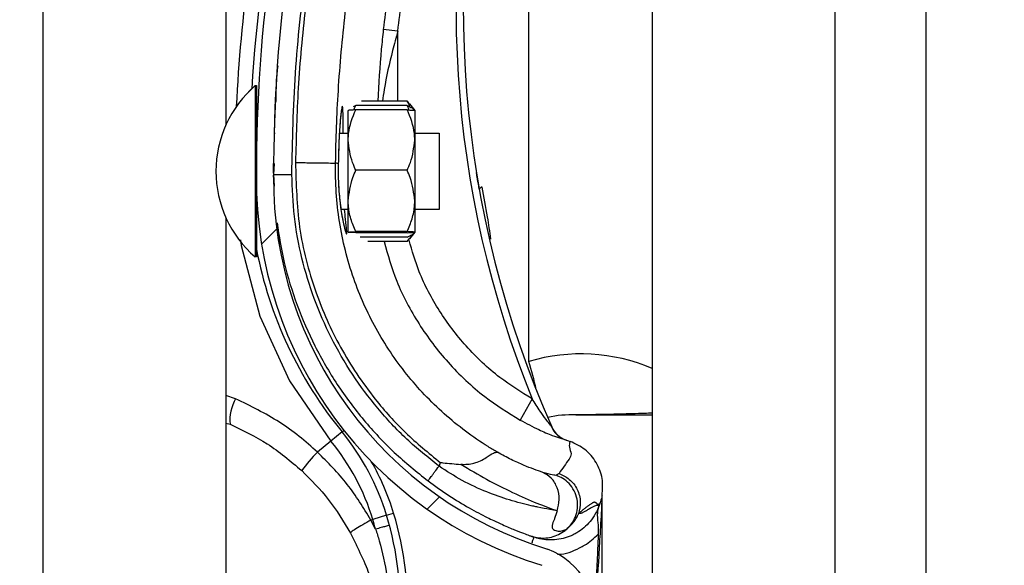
# Model space of a CAD drawing. Header units: inches. Extents: x 170 to 284, y 215 to 248.
# Tile 291 of 656: x 186.1024 to 186.2408, y 243.5281 to 243.6049. Entities that reach past the tile are written whole.
import ezdxf

# ---------------------------------------------------------------- set-up
doc = ezdxf.new("R2010")
doc.units = ezdxf.units.IN
doc.header["$LTSCALE"] = 0.25
doc.header["$MEASUREMENT"] = 0
doc.layers.add('ANNOTATIONS', color=1, linetype='Continuous')
doc.layers.add('LH BENCH MOUNT', color=7, linetype='Continuous')
doc.styles.add('ARIAL', font='arial.ttf', dxfattribs={"height": 0.09375})
doc.dimstyles.new('STANDARD$0', dxfattribs={"dimtxt": 0.09375, "dimasz": 0.09375, "dimexe": 0.03125, "dimexo": 0.046875, "dimgap": 0.09, "dimtad": 0, "dimtih": 1, "dimtoh": 1, "dimdec": 4, "dimzin": 0, "dimdsep": 46, "dimtxsty": 'ARIAL', "dimcen": 0.09, "dimadec": 0, "dimazin": 0, "dimtfac": 1, "dimtdec": 4, "dimtofl": 0, "dimtmove": 0, "dimatfit": 1, "dimfxl": 1, "dimtolj": 1, "dimtzin": 0, "dimarcsym": 0})

# ---------------------------------------------------------------- blocks, each defined once
blk = doc.blocks.new('*D114')
at = {"layer": 'ANNOTATIONS', "color": 0, "lineweight": -2, "transparency": 16777216}
for p, q in [((186.1492924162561, 243.6642684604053), (187.5897358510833, 243.6642684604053)), ((187.5584858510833, 243.5705184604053), (187.5584858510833, 241.8503426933)), ((187.5584858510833, 239.6953067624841), (187.5584858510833, 241.4154825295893)), ((186.8279608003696, 239.6015567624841), (187.5897358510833, 239.6015567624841))]:
    blk.add_line(p, q, dxfattribs=at)
at = {"layer": 'ANNOTATIONS', "color": 0, "transparency": 16777216}
for points in [[(187.5428608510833, 243.5705184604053), (187.5741108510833, 243.5705184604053), (187.5584858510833, 243.6642684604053)], [(187.5428608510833, 239.6953067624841), (187.5741108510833, 239.6953067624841), (187.5584858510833, 239.6015567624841)]]:
    blk.add_solid(points, dxfattribs=at)
at = {"layer": 'defpoints', "color": 0, "transparency": 16777216}
for p in [(186.1024174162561, 243.6642684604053), (186.7810858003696, 239.6015567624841), (187.5584858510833, 239.6015567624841)]:
    blk.add_point(p, dxfattribs=at)
at = {"layer": 'ANNOTATIONS', "color": 0, "transparency": 16777216, "insert": (187.5584858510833, 241.6329126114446), "char_height": 0.09375, "attachment_point": 5, "style": 'ARIAL'}
blk.add_mtext('\\A1;OPENING\\PHEIGHT', dxfattribs=at)

msp = doc.modelspace()

# ---------------------------------------------------------------- hatches: boundary and pattern name
at = {"layer": 'LH BENCH MOUNT'}
h = msp.add_hatch(dxfattribs=at)
h.set_pattern_fill('ANSI31', color=256, scale=0.34241245, angle=2.8e-322, style=0)
h.set_pattern_definition([(45, (176.0930244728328, 238.0091787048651), (-0.03026527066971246, 0.03026527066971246), [])])
edge = h.paths.add_edge_path(flags=0)
edge.add_arc((186.1662917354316, 243.4923245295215), 0.001712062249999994, 450.0000000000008, 472.2104203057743)
edge.add_line((186.1656445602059, 243.4939095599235), (186.1647320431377, 243.4961444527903))
edge.add_arc((186.1662917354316, 243.4923245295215), 0.004126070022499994, 450, 472.2104203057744, ccw=False)
edge.add_arc((186.1662917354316, 243.4834218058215), 0.01302879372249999, 401.47616737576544, 450, ccw=False)
edge.add_arc((186.1620458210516, 243.4802716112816), 0.01830194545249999, 359.99999999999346, 400.0613730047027, ccw=False)
edge.add_arc((186.1685858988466, 243.4802716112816), 0.01176186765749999, 292.1408576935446, 359.99999999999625, ccw=False)
edge.add_arc((186.1662917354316, 243.4835245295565), 0.01566536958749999, 235.2570680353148, 295.4307998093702, ccw=False)
edge.add_arc((186.1715306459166, 243.4916397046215), 0.02532140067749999, 212.8542481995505, 235.980933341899, ccw=False)
edge.add_arc((186.1633812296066, 243.4852708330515), 0.01504902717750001, 172.1557183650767, 209.3146496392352, ccw=False)
edge.add_arc((186.1758108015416, 243.4839354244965), 0.02754708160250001, 453.30850314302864, 532.9325737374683, ccw=False)
edge.add_arc((186.1725578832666, 243.5200256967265), 0.008748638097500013, 280.9586189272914, 427.9414322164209)
edge.add_arc((186.1924176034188, 243.5823790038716), 0.05672062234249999, 179.5706357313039, 253.00989973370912, ccw=False)
edge.add_arc((186.3507493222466, 243.5835774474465), 0.2150521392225, 163.4260275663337, 180.2060536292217, ccw=False)
edge.add_arc((186.1719757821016, 243.6357268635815), 0.02884824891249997, 465.1588434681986, 521.4137567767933, ccw=False)
edge.add_arc((186.1546497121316, 243.6902731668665), 0.0284373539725, 290.1205938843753, 343.7190675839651)
edge.add_arc((186.1674901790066, 243.6860957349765), 0.01494630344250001, 345.2914408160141, 400.5471921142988)
edge.add_arc((186.1640660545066, 243.6842809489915), 0.0187470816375, 397.9578745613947, 431.4396159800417)
edge.add_arc((186.1662917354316, 243.6891089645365), 0.0134739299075, 433.877557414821, 472.273645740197)
edge.add_arc((186.1637236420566, 243.6961284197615), 0.006011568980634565, 474.9825325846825, 495.7175736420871)
edge.add_arc((186.1735166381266, 243.6888692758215), 0.01816498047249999, 500.8992600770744, 539.9999999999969)
edge.add_arc((186.1662917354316, 243.6888692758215), 0.01094007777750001, 539.9999999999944, 630.0000000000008)
edge.add_arc((186.1662917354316, 243.6797953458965), 0.001866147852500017, 270, 285.6422464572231)
edge.add_line((186.1667949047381, 243.6779983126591), (186.167445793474, 243.6756737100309))
edge.add_arc((186.1662917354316, 243.6797953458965), 0.004280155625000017, 269.9999999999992, 285.6422464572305, ccw=False)
edge.add_arc((186.1662917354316, 243.6888692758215), 0.01335408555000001, 179.9999999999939, 269.9999999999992, ccw=False)
edge.add_arc((186.1735166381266, 243.6888692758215), 0.020578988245, 500.6113583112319, 539.9999999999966, ccw=False)
edge.add_arc((186.1637236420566, 243.6961284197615), 0.008425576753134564, 474.57766718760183, 496.4997109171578, ccw=False)
edge.add_arc((186.1662917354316, 243.6891089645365), 0.01588793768, 433.690302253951, 472.4705806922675, ccw=False)
edge.add_arc((186.1640660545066, 243.6842809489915), 0.02116108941, 398.10453077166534, 431.5771717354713, ccw=False)
edge.add_arc((186.1674901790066, 243.6860957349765), 0.01736031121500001, 345.180248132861, 400.36585332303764, ccw=False)
edge.add_arc((186.1546497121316, 243.6902731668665), 0.030851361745, 289.91815728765, 343.7795375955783, ccw=False)
edge.add_arc((186.1719757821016, 243.6357268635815), 0.02643424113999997, 464.9417095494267, 521.3236131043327)
edge.add_arc((186.3507493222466, 243.5835774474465), 0.21263813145, 523.4376684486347, 540.2096895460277)
edge.add_arc((186.1924176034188, 243.5823790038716), 0.05430661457, 539.5566266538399, 613.1145348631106)
edge.add_arc((186.1725578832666, 243.5200256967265), 0.01116264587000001, 280.0610388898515, 428.5290871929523, ccw=False)
edge.add_arc((186.1758108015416, 243.4839354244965), 0.02513307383, 452.971400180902, 532.9706577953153)
edge.add_arc((186.1633812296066, 243.4852708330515), 0.01263501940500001, 532.0830472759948, 568.9826967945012)
edge.add_arc((186.1715306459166, 243.4916397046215), 0.022907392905, 213.0443063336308, 236.0197152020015)
edge.add_arc((186.1662917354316, 243.4835245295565), 0.01325136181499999, 235.1922404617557, 295.7352497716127)
edge.add_arc((186.1685858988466, 243.4802716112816), 0.009347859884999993, 291.7225241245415, 359.9999999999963)
edge.add_arc((186.1620458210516, 243.4802716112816), 0.01588793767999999, 359.9999999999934, 399.9521788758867)
edge.add_arc((186.1662917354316, 243.4834218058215), 0.01061478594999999, 401.6345013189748, 450.0000000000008)

# ---------------------------------------------------------------- linework, layer by layer
for p, q in [((186.2298594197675, 239.6490664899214), (186.2298594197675, 243.9018291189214)), ((186.2298594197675, 239.6490664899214), (186.2298594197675, 243.9018291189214)), ((186.1913380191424, 243.8543193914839), (186.1913380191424, 239.6897279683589)), ((186.2170189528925, 243.8543193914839), (186.2170189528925, 239.6490664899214)), ((186.2298594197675, 239.6490664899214), (186.2298594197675, 243.8543193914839)), ((186.1057349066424, 239.6490664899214), (186.1057349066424, 243.7595607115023)), ((186.1314158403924, 243.7576524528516), (186.1314158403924, 243.5900814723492)), ((186.1740134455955, 243.5568071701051), (186.1740134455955, 243.622227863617)), ((186.1555752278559, 243.6032441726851), (186.1535337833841, 243.6034643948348)), ((186.1555724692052, 243.5933924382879), (186.1555752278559, 243.6032441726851)), ((186.1355302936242, 243.5956000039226), (186.1355251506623, 243.5731099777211)), ((186.1355287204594, 243.5956000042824), (186.1355302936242, 243.5956000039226)), ((186.1355302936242, 243.5956000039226), (186.1357014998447, 243.5955999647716)), ((186.1357014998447, 243.5955999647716), (186.1356989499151, 243.5844491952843)), ((186.1383866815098, 243.5936633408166), (186.1383868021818, 243.5936655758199)), ((186.149679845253, 243.5927871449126), (186.149292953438, 243.5926009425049)), ((186.156887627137, 243.5927854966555), (186.149679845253, 243.5927871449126)), ((186.1568877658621, 243.5933921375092), (186.1504526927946, 243.5933936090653)), ((186.1568877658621, 243.5933921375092), (186.1571926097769, 243.5930030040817)), ((186.1572152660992, 243.5930213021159), (186.1579575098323, 243.5921022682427)), ((186.1486086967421, 243.5879349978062), (186.1486096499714, 243.5921034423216)), ((186.1568874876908, 243.5921757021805), (186.1496797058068, 243.5921773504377)), ((186.157957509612, 243.5921013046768), (186.1579565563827, 243.5879328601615)), ((186.1381777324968, 243.588896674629), (186.1383488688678, 243.588896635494)), ((186.1473662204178, 243.588894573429), (186.1486089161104, 243.5888942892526)), ((186.157956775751, 243.5888921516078), (186.1613809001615, 243.5888913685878)), ((186.1613809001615, 243.5888913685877), (186.1613786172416, 243.5789082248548)), ((186.1486067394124, 243.5793756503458), (186.1486086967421, 243.5879349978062)), ((186.1579565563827, 243.5879328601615), (186.1579545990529, 243.5793735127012)), ((186.1381738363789, 243.5846183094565), (186.1381117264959, 243.5831001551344)), ((186.1381184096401, 243.5832635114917), (186.1381224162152, 243.5846207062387)), ((186.1472077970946, 243.5846092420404), (186.1468376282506, 243.5847137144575)), ((186.1472077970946, 243.5846092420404), (186.1472078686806, 243.5846090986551)), ((186.1381117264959, 243.5831001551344), (186.1382130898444, 243.5814568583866)), ((186.1381168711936, 243.5827423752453), (186.138117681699, 243.583016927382)), ((186.1568855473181, 243.58369050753), (186.1496777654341, 243.5836921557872)), ((186.1356984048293, 243.5820655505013), (186.1356963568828, 243.5731099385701)), ((186.1486057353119, 243.5749847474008), (186.1486067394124, 243.5793756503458)), ((186.1579545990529, 243.5793735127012), (186.1579535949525, 243.5749826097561)), ((186.1613786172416, 243.5789082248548), (186.1613784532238, 243.578190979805)), ((186.1486064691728, 243.5781939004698), (186.1475855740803, 243.5781941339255)), ((186.1613784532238, 243.578190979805), (186.1579543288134, 243.5781917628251)), ((186.1314158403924, 243.5770079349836), (186.1314158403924, 243.3846340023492)), ((186.1568835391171, 243.57490870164), (186.1496757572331, 243.5749103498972)), ((186.1568835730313, 243.5750570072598), (186.1496757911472, 243.575058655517)), ((186.1579535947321, 243.5749816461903), (186.1572109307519, 243.574062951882)), ((186.1355251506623, 243.5731099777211), (186.1355247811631, 243.5714941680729)), ((186.1356963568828, 243.5731099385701), (186.1356959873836, 243.5714941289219)), ((186.1568833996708, 243.574298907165), (186.1502753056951, 243.5743004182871)), ((186.1568832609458, 243.5736922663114), (186.1513657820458, 243.5736935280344)), ((186.1355247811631, 243.5714941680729), (186.1355232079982, 243.5714941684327)), ((186.1356959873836, 243.5714941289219), (186.1355247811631, 243.5714941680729)), ((186.1327797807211, 243.5515650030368), (186.1314158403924, 243.5520000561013)), ((186.174446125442, 243.5515445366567), (186.1727630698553, 243.5485648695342)), ((186.1314158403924, 243.5481361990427), (186.1319843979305, 243.5479624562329)), ((186.1477464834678, 243.5468853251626), (186.1461731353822, 243.5455970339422)), ((186.1477464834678, 243.5468853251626), (186.1480054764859, 243.5470973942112)), ((186.1461731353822, 243.5455970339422), (186.1442768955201, 243.5440443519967)), ((186.1790371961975, 243.5458210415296), (186.1794557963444, 243.5456740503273)), ((186.1794557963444, 243.5456740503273), (186.1797878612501, 243.5455502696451)), ((186.1615536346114, 243.5425910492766), (186.1613712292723, 243.5420622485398)), ((186.1782424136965, 243.5410538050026), (186.1778568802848, 243.5407916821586)), ((186.1843016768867, 243.53793275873), (186.1843016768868, 243.5379547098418)), ((186.1843016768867, 243.4849788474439), (186.1843016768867, 243.5374010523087)), ((186.1839721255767, 243.5368210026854), (186.1838758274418, 243.5365418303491)), ((186.1520624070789, 243.5345812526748), (186.1517967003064, 243.534500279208)), ((186.1524507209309, 243.5332245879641), (186.1517967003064, 243.534500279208)), ((186.1540075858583, 243.535174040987), (186.1520624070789, 243.5345812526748)), ((186.1540075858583, 243.535174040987), (186.1549902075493, 243.5354734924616)), ((186.1489064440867, 243.5326752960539), (186.1497777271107, 243.5309703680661)), ((186.1742323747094, 243.5322660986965), (186.1743992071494, 243.5322068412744)), ((186.1744776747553, 243.5321794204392), (186.1747284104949, 243.5320918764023))]:
    msp.add_line(p, q, dxfattribs=at)
at = {"layer": 'LH BENCH MOUNT', "flags": 128}
msp.add_lwpolyline([(186.1334582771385, 243.5739230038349), (186.1335312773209, 243.5731280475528), (186.1361895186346, 243.5631731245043), (186.1403621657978, 243.5540888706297), (186.146173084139, 243.545597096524), (186.1461731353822, 243.5455970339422), (186.1461731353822, 243.5455970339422)], dxfattribs=at)
at = {"layer": 'LH BENCH MOUNT'}
for centre, radius, start, end in [((186.3507141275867, 243.5821939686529), 0.2160622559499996, 161.092978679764, 176.5593061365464), ((186.3507493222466, 243.5835774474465), 0.2150521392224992, 163.4260275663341, 180.2060536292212), ((186.3507493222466, 243.5835774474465), 0.2126381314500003, 163.4376684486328, 180.2096895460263), ((186.3103094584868, 243.6064881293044), 0.146552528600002, 165.3406183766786, 202.0185750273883), ((186.3103094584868, 243.6064881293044), 0.1455252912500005, 165.3544246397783, 203.870550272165), ((186.3507141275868, 243.5821939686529), 0.2180957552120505, 167.1792232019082, 177.252934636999), ((186.145945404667, 243.5835447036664), 0.01593228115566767, 130.8294767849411, 229.1443187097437), ((186.1459469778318, 243.5835447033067), 0.01593228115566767, 130.8294767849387, 229.1443187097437), ((186.1362479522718, 243.5894449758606), 0.0005478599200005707, 179.9868977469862, 209.2820731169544), ((186.1924176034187, 243.5823790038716), 0.05672062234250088, 179.5706357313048, 253.009899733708), ((186.1924176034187, 243.5823790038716), 0.05430661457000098, 179.5566266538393, 253.114534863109), ((186.1675087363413, 243.5808095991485), 0.0005320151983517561, 98.82251519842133, 154.8284159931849), ((186.1362452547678, 243.5776488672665), 0.0005478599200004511, 134.5651049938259, 179.98689774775), ((186.1925195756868, 243.5835464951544), 0.05786770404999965, 190.8936622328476, 219.3113539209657), ((186.1813100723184, 243.5321846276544), 0.0256809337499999, 67.01549504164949, 106.506625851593), ((186.1177914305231, 243.5402852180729), 0.05859940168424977, 12.39253661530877, 16.3764692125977), ((186.1380763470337, 243.5485065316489), 0.006116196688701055, 149.995964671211, 185.1035778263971), ((186.1801927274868, 243.5321846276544), 0.01712062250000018, 88.6104970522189, 101.9466001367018), ((186.1806203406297, 243.5498136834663), 0.0005136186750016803, 268.6104970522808, 270.0142555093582), ((186.121253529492, 243.5251923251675), 0.03424124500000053, 16.94846748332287, 39.31135392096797), ((186.1803633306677, 243.5489838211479), 0.003424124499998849, 203.8705502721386, 250.622411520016), ((186.121253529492, 243.5251923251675), 0.03220774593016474, 16.9484674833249, 39.31135392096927), ((186.1606901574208, 243.5278444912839), 0.02306145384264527, 135.374904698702, 143.8386130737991), ((186.121253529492, 243.5251923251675), 0.03526848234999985, 16.94846748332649, 29.83866096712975), ((186.1127374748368, 243.5225970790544), 0.04111046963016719, 14.98049646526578, 16.9484674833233), ((186.1127374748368, 243.5225970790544), 0.04314396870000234, 355.771303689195, 16.94846748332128), ((186.1127374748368, 243.5225970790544), 0.04417120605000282, 355.7713036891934, 16.9484674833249), ((186.1725578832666, 243.5200256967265), 0.01116264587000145, 280.0610388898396, 68.52908719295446)]:
    msp.add_arc(centre, radius, start, end, dxfattribs=at)
for points, knots in [([(186.1406798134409, 243.5831059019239), (186.1407785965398, 243.5878613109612), (186.1409766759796, 243.5973968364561), (186.1425862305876, 243.6117057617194), (186.1450430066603, 243.6260153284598), (186.1475403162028, 243.6354191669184), (186.1487919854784, 243.6401324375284)], [0, 0, 0, 0, 0.2468628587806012, 0.4950083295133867, 0.74689458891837, 1, 1, 1, 1]), ([(186.1492048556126, 243.6396441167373), (186.1482307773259, 243.6360139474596), (186.1462797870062, 243.6287430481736), (186.144101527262, 243.6176622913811), (186.1424904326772, 243.6064797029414), (186.1414796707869, 243.5955110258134), (186.1412849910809, 243.5882632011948), (186.1411915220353, 243.5847833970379)], [0, 0, 0, 0, 0.2027568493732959, 0.4061035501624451, 0.6088604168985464, 0.8122072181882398, 1, 1, 1, 1]), ([(186.1611233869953, 243.6403994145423), (186.1606953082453, 243.6389700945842), (186.1591104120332, 243.6336782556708), (186.1568152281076, 243.6243801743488), (186.154748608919, 243.6134708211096), (186.1538972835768, 243.6064585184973), (186.1535337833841, 243.6034643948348)], [0, 0, 0, 0, 0.1185397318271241, 0.4388752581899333, 0.7604101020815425, 1, 1, 1, 1]), ([(186.1555752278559, 243.6032441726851), (186.1559349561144, 243.606207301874), (186.1567756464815, 243.6131321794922), (186.1588195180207, 243.623928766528), (186.1610898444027, 243.6331309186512), (186.162662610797, 243.6383822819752), (186.1630862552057, 243.639796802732)], [0, 0, 0, 0, 0.2395900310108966, 0.5599255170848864, 0.8814604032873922, 0.9999999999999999, 0.9999999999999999, 0.9999999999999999, 0.9999999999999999]), ([(186.146837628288, 243.5847137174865), (186.1468376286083, 243.5847137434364), (186.1468794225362, 243.588100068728), (186.1471425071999, 243.5951467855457), (186.1480944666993, 243.605819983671), (186.1496690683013, 243.6166960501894), (186.1517875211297, 243.6274833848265), (186.1536858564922, 243.6345584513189), (186.1546350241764, 243.6380959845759)], [0, 0, 0, 0, 1.439079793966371e-06, 0.1877923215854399, 0.3908439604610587, 0.5938956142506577, 0.7969478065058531, 1, 1, 1, 1]), ([(186.1535337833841, 243.6034643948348), (186.1534366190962, 243.6025466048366), (186.1530816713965, 243.5991938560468), (186.1528959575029, 243.5958335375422), (186.1527610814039, 243.5933930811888)], [0, 0, 0, 0, 0.2737425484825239, 0.9999999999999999, 0.9999999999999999, 0.9999999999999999, 0.9999999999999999]), ([(186.1555752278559, 243.6032441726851), (186.1553281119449, 243.602335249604), (186.1545903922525, 243.5996218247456), (186.1538320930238, 243.5963277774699), (186.1534925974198, 243.5939474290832), (186.1534135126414, 243.5933929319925)], [0, 0, 0, 0, 0.2786878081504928, 0.8319718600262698, 1, 1, 1, 1]), ([(186.1384752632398, 243.5933765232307), (186.1384806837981, 243.5946937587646), (186.1384875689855, 243.5963669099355), (186.1386930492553, 243.5980251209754), (186.1387367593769, 243.5983778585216)], [0, 0, 0, 0, 0.7872782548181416, 1, 1, 1, 1]), ([(186.1383866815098, 243.5936633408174), (186.1383813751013, 243.5935662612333), (186.1383760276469, 243.5934684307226), (186.138338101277, 243.5927171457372), (186.1382815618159, 243.5916162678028), (186.1382205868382, 243.5898026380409), (186.1381901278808, 243.5888966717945)], [0, 0, 0, 0, 0.330770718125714, 0.3333292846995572, 0.6669765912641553, 1, 1, 1, 1]), ([(186.1478716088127, 243.5888944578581), (186.1478744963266, 243.5892142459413), (186.1478853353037, 243.590414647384), (186.1478803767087, 243.5918060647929), (186.1478337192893, 243.592665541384), (186.1477451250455, 243.5927530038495), (186.1476185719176, 243.5921023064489), (186.1474501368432, 243.5903800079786), (186.1472871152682, 243.5878239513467), (186.1472348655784, 243.5857063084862), (186.1472077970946, 243.5846092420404)], [0, 0, 0, 0, 0.05114929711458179, 0.1920011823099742, 0.3334894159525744, 0.422421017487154, 0.5646212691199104, 0.7065362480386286, 0.8479681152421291, 1, 1, 1, 1]), ([(186.1494248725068, 243.5921659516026), (186.1494475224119, 243.5922574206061), (186.1495006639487, 243.592472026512), (186.1496145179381, 243.5926722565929), (186.149679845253, 243.5927871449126)], [0, 0, 0, 0, 0.4262184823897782, 1, 1, 1, 1]), ([(186.1571423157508, 243.5921641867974), (186.1571197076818, 243.5922556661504), (186.1570666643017, 243.5924702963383), (186.1569529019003, 243.59267057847), (186.156887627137, 243.5927854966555)], [0, 0, 0, 0, 0.4262184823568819, 1, 1, 1, 1]), ([(186.156887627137, 243.5927854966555), (186.1571396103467, 243.5926754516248), (186.1576495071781, 243.5924527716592), (186.1579339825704, 243.5921816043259), (186.1579531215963, 243.5920263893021), (186.1579574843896, 243.5919910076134)], [0, 0, 0, 0, 0.4299704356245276, 0.8700602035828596, 1, 1, 1, 1]), ([(186.157274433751, 243.5925991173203), (186.1572194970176, 243.5927802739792), (186.1571368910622, 243.5930526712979), (186.1569502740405, 243.5933069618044), (186.1568877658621, 243.5933921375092)], [0, 0, 0, 0, 0.6650456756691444, 1, 1, 1, 1]), ([(186.1475291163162, 243.5911062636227), (186.1475244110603, 243.5910626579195), (186.1474890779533, 243.5907352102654), (186.1474166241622, 243.5897949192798), (186.1473246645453, 243.5882997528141), (186.1472516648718, 243.5865233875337), (186.1472166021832, 243.5852535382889), (186.1472086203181, 243.5846037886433), (186.1472086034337, 243.5846024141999)], [0, 0, 0, 0, 0.03583539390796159, 0.2690981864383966, 0.5116419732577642, 0.7561140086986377, 0.9994840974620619, 1, 1, 1, 1]), ([(186.1476699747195, 243.5922361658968), (186.1476701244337, 243.5922366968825), (186.1476769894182, 243.5922610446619), (186.1476454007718, 243.5921241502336), (186.1476008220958, 243.5918089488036), (186.1475535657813, 243.5913458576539), (186.1475291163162, 243.5911062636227)], [0, 0, 0, 0, 0.005301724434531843, 0.2431048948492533, 0.6083977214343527, 1, 1, 1, 1]), ([(186.1486086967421, 243.5879349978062), (186.1486121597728, 243.5881028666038), (186.1486392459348, 243.5894158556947), (186.1490708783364, 243.5908555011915), (186.1496203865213, 243.592048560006), (186.1496797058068, 243.5921773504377)], [0, 0, 0, 0, 0.1156468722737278, 0.904534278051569, 1, 1, 1, 1]), ([(186.1496797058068, 243.5921773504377), (186.1494276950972, 243.5921671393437), (186.1489177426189, 243.5921464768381), (186.1486331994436, 243.5921212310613), (186.1486140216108, 243.5921067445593), (186.1486096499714, 243.5921034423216)], [0, 0, 0, 0, 0.4299704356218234, 0.8700602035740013, 0.9999999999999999, 0.9999999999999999, 0.9999999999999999, 0.9999999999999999]), ([(186.1579565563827, 243.5879328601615), (186.1579531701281, 243.5881007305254), (186.1579266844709, 243.5894137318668), (186.1574957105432, 243.5908535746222), (186.1569467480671, 243.5920468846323), (186.1568874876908, 243.5921757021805)], [0, 0, 0, 0, 0.1156468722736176, 0.9045342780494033, 0.9999999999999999, 0.9999999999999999, 0.9999999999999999, 0.9999999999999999]), ([(186.1568874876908, 243.5921757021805), (186.1571394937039, 243.5921653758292), (186.1576494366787, 243.5921444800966), (186.157933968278, 243.5921191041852), (186.1579531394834, 243.5921046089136), (186.157957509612, 243.5921013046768)], [0, 0, 0, 0, 0.4299704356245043, 0.8700602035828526, 0.9999999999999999, 0.9999999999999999, 0.9999999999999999, 0.9999999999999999]), ([(186.1496777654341, 243.5836921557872), (186.1495149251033, 243.5840505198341), (186.1488988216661, 243.5854063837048), (186.1487316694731, 243.5868632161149), (186.1486086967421, 243.5879349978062)], [0, 0, 0, 0, 0.2643068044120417, 1, 1, 1, 1]), ([(186.1568855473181, 243.58369050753), (186.1570485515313, 243.5840487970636), (186.1576652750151, 243.5854043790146), (186.15783309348, 243.5868611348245), (186.1579565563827, 243.5879328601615)], [0, 0, 0, 0, 0.2643068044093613, 1, 1, 1, 1]), ([(186.1411910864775, 243.5847834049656), (186.1412738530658, 243.5817460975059), (186.1414421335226, 243.5755706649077), (186.143731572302, 243.5667837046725), (186.1473458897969, 243.5586171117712), (186.1517606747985, 243.5520370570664), (186.1565697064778, 243.5466523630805), (186.1598837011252, 243.543951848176), (186.1615536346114, 243.5425910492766)], [0, 0, 0, 0, 0.1870908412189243, 0.3803918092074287, 0.5558755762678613, 0.7364481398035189, 0.8671952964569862, 1, 1, 1, 1]), ([(186.1411910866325, 243.5847834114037), (186.1419152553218, 243.58477202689), (186.14336359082, 243.5847492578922), (186.1452047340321, 243.5847212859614), (186.1465196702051, 243.5847052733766), (186.1467316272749, 243.584710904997), (186.1468376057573, 243.5847137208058)], [0, 0, 0, 0, 0.2500007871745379, 0.5000009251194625, 0.7500005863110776, 1, 1, 1, 1]), ([(186.169580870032, 243.544023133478), (186.1691391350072, 243.5442858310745), (186.166491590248, 243.5458603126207), (186.1619665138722, 243.5492917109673), (186.1566353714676, 243.5548930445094), (186.1523471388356, 243.5613328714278), (186.1490978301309, 243.5685589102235), (186.1471382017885, 243.576433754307), (186.1467673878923, 243.5819617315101), (186.1468376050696, 243.5847136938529), (186.1468376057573, 243.5847137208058)], [0, 0, 0, 0, 0.03155846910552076, 0.1891461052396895, 0.34673388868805, 0.5043277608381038, 0.6619226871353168, 0.8309600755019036, 0.9999983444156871, 1, 1, 1, 1]), ([(186.147209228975, 243.5846001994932), (186.1472078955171, 243.5845577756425), (186.1471870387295, 243.5838942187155), (186.147192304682, 243.5825626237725), (186.1472862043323, 243.5807390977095), (186.1474054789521, 243.5794346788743), (186.1474929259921, 243.5788398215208), (186.1475096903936, 243.5787257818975)], [0, 0, 0, 0, 0.02096907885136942, 0.3279800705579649, 0.6261032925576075, 0.928320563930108, 1, 1, 1, 1]), ([(186.1472078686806, 243.5846090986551), (186.1472001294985, 243.5841540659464), (186.1471756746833, 243.5827162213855), (186.1472983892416, 243.5803059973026), (186.1476144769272, 243.5777645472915), (186.1479975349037, 243.5758373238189), (186.1482797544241, 243.5748533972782), (186.1484248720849, 243.574617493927), (186.1484130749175, 243.5751756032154), (186.1482551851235, 243.5764272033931), (186.1481358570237, 243.5777140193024), (186.1480913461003, 243.5781940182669)], [0, 0, 0, 0, 0.05799721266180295, 0.1832636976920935, 0.306412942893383, 0.4347166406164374, 0.5675677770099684, 0.6609498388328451, 0.792266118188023, 0.9225125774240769, 1, 1, 1, 1]), ([(186.1381117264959, 243.5831001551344), (186.1381460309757, 243.5831002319), (186.1381988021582, 243.5831003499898), (186.1385190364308, 243.5831010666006), (186.1388504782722, 243.5831018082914), (186.1392619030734, 243.5831027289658), (186.1398597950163, 243.5831040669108), (186.1403567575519, 243.5831051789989), (186.1406798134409, 243.5831059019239)], [0, 0, 0, 0, 0.2394568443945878, 0.3683606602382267, 0.5000000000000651, 0.631639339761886, 0.7605431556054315, 1, 1, 1, 1]), ([(186.1613712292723, 243.5420622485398), (186.1598266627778, 243.5433037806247), (186.1567350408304, 243.5457888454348), (186.1526771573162, 243.5501615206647), (186.1491033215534, 243.5549375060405), (186.1461149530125, 243.5601116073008), (186.1437242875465, 243.5655869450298), (186.1420014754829, 243.5713029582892), (186.1408961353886, 243.5771655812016), (186.1407517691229, 243.5811299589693), (186.1406798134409, 243.5831059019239)], [0, 0, 0, 0, 0.1247413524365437, 0.2496837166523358, 0.3746881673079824, 0.4999855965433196, 0.6253465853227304, 0.7503062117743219, 0.8755465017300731, 1, 1, 1, 1]), ([(186.1486067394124, 243.5793756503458), (186.1487347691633, 243.5804867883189), (186.1489055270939, 243.5819687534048), (186.1495232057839, 243.5833472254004), (186.1496777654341, 243.5836921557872)], [0, 0, 0, 0, 0.7497733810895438, 0.9999999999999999, 0.9999999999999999, 0.9999999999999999, 0.9999999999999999]), ([(186.1579545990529, 243.5793735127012), (186.1578270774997, 243.580484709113), (186.157656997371, 243.5819667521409), (186.1570399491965, 243.5833455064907), (186.1568855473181, 243.58369050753)], [0, 0, 0, 0, 0.7497733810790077, 1, 1, 1, 1]), ([(186.167027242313, 243.5810358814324), (186.1669414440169, 243.5815281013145), (186.1667796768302, 243.5824561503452), (186.1666416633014, 243.5833110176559), (186.1666330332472, 243.5833647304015), (186.1666297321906, 243.5833852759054)], [0, 0, 0, 0, 0.4108597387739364, 0.7746496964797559, 1, 1, 1, 1]), ([(186.1686633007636, 243.5740197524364), (186.1685160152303, 243.5750590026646), (186.1681664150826, 243.5775257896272), (186.1676981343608, 243.5799388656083), (186.1674271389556, 243.5813353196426)], [0, 0, 0, 0, 0.4212971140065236, 1, 1, 1, 1]), ([(186.1475096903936, 243.5787257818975), (186.1475622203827, 243.5783378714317), (186.1476850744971, 243.577430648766), (186.1479053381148, 243.576328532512), (186.1480869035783, 243.5755562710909), (186.1482023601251, 243.5751869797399), (186.1482051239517, 243.5751799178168), (186.1482059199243, 243.575177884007)], [0, 0, 0, 0, 0.1981000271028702, 0.4633049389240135, 0.7305309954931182, 0.922393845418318, 1, 1, 1, 1]), ([(186.1496757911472, 243.575058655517), (186.1494239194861, 243.5756564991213), (186.1489142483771, 243.5768662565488), (186.1486300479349, 243.5783397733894), (186.1486110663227, 243.5791833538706), (186.1486067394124, 243.5793756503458)], [0, 0, 0, 0, 0.4299704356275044, 0.870060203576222, 0.9999999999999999, 0.9999999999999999, 0.9999999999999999, 0.9999999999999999]), ([(186.1568835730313, 243.5750570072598), (186.1571357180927, 243.5756547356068), (186.1576459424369, 243.5768642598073), (186.1579308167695, 243.5783376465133), (186.1579501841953, 243.579181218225), (186.1579545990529, 243.5793735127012)], [0, 0, 0, 0, 0.4299704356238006, 0.8700602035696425, 1, 1, 1, 1]), ([(186.1385983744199, 243.5763093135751), (186.1388913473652, 243.5744395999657), (186.1395077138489, 243.5705060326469), (186.1413248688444, 243.5646960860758), (186.143818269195, 243.5589405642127), (186.1469644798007, 243.5535095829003), (186.1507144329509, 243.548495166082), (186.1549746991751, 243.543913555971), (186.1582128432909, 243.5413088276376), (186.1598290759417, 243.5400087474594)], [0, 0, 0, 0, 0.1313887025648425, 0.2764200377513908, 0.4215581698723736, 0.5666389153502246, 0.7114924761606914, 0.8559992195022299, 1, 1, 1, 1]), ([(186.1390425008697, 243.5733512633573), (186.1390446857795, 243.5733405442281), (186.1390532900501, 243.5732983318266), (186.138902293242, 243.5740405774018), (186.1387125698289, 243.5753343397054), (186.1386283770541, 243.5759084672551)], [0, 0, 0, 0, 0.1591842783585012, 0.6268746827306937, 1, 1, 1, 1]), ([(186.1390423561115, 243.5733511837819), (186.139044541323, 243.5733404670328), (186.1390531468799, 243.573298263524), (186.138902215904, 243.5740399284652), (186.1387126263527, 243.5753327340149), (186.1386285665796, 243.5759059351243)], [0, 0, 0, 0, 0.1592756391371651, 0.6272415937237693, 1, 1, 1, 1]), ([(186.1390422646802, 243.5733511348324), (186.1390444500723, 243.5733404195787), (186.1390530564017, 243.5732982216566), (186.1389021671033, 243.5740395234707), (186.1387126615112, 243.5753317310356), (186.1386286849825, 243.5759043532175)], [0, 0, 0, 0, 0.1593327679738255, 0.6274710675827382, 1, 1, 1, 1]), ([(186.1390421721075, 243.5733510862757), (186.1390443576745, 243.5733403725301), (186.1390529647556, 243.5732981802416), (186.13890211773, 243.5740391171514), (186.1387126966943, 243.5753307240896), (186.1386288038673, 243.575902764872)], [0, 0, 0, 0, 0.1593901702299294, 0.627701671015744, 1, 1, 1, 1]), ([(186.1486057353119, 243.5749847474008), (186.1487335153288, 243.575003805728), (186.1489039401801, 243.5750292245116), (186.1495213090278, 243.5750527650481), (186.1496757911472, 243.575058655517)], [0, 0, 0, 0, 0.7497733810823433, 1, 1, 1, 1]), ([(186.1496757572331, 243.5749103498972), (186.14942375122, 243.5749206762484), (186.1489138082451, 243.5749415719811), (186.1486292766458, 243.5749669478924), (186.1486101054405, 243.574981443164), (186.1486057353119, 243.5749847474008)], [0, 0, 0, 0, 0.4299704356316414, 0.870060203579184, 0.9999999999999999, 0.9999999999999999, 0.9999999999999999, 0.9999999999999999]), ([(186.1568832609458, 243.5736922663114), (186.1571659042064, 243.5739810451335), (186.1574767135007, 243.5742986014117), (186.1575991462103, 243.5746359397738), (186.1576102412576, 243.5746665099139)], [0, 0, 0, 0, 0.9093784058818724, 1, 1, 1, 1]), ([(186.1568833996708, 243.574298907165), (186.1571354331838, 243.5744088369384), (186.1576454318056, 243.5746312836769), (186.1579300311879, 243.5749023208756), (186.1579492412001, 243.5750575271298), (186.1579536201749, 243.5750929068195)], [0, 0, 0, 0, 0.4299704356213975, 0.8700602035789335, 1, 1, 1, 1]), ([(186.1568835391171, 243.57490870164), (186.1571355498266, 243.574918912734), (186.1576455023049, 243.5749395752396), (186.1579300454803, 243.5749648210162), (186.1579492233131, 243.5749793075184), (186.1579535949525, 243.5749826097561)], [0, 0, 0, 0, 0.4299704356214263, 0.8700602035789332, 1, 1, 1, 1]), ([(186.1579535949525, 243.5749826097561), (186.1578258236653, 243.5750017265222), (186.1576554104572, 243.5750272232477), (186.1570380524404, 243.5750510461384), (186.1568835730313, 243.5750570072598)], [0, 0, 0, 0, 0.7497733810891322, 0.9999999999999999, 0.9999999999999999, 0.9999999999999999, 0.9999999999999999]), ([(186.1536438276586, 243.5736930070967), (186.1541787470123, 243.5718057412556), (186.1553303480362, 243.5677427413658), (186.1584144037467, 243.5619956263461), (186.1625617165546, 243.5564866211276), (186.1673934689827, 243.5519133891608), (186.1710837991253, 243.5496120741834), (186.1727630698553, 243.5485648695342)], [0, 0, 0, 0, 0.1810254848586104, 0.3897206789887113, 0.598415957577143, 0.8172607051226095, 1, 1, 1, 1]), ([(186.174446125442, 243.5515445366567), (186.1729099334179, 243.5525026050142), (186.1695340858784, 243.5546080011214), (186.1651124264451, 243.5587911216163), (186.1613238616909, 243.5638328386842), (186.1585962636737, 243.5688745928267), (186.157599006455, 243.572361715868), (186.1571704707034, 243.5738601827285)], [0, 0, 0, 0, 0.1871957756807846, 0.4113707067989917, 0.6251451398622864, 0.8389194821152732, 1, 1, 1, 1]), ([(186.1442768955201, 243.5440443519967), (186.1442768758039, 243.5440443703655), (186.1426156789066, 243.5455920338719), (186.1389900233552, 243.548512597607), (186.1348725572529, 243.5505363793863), (186.1327797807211, 243.5515650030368)], [0, 0, 0, 0, 5.836249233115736e-06, 0.4917349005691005, 1, 1, 1, 1]), ([(186.1771432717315, 243.5477138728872), (186.1771394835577, 243.5477183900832), (186.177071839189, 243.5477990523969), (186.1768300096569, 243.548104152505), (186.1763102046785, 243.5487936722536), (186.1754683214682, 243.5499710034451), (186.1748273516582, 243.5509576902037), (186.174446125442, 243.5515445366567)], [0, 0, 0, 0, 0.005253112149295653, 0.09380336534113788, 0.2660256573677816, 0.5634579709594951, 1, 1, 1, 1]), ([(186.1727630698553, 243.5485648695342), (186.1736391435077, 243.5480967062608), (186.1751798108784, 243.5472733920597), (186.1771628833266, 243.5464490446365), (186.1784107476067, 243.5460034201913), (186.1788830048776, 243.5458625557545), (186.1790174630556, 243.5458280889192), (186.1790174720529, 243.5458280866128)], [0, 0, 0, 0, 0.3699466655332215, 0.6505899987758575, 0.8492685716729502, 0.9999899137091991, 1, 1, 1, 1]), ([(186.1913380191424, 243.549531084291), (186.190987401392, 243.5495192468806), (186.1894274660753, 243.5494665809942), (186.1871703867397, 243.549399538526), (186.1847827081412, 243.5493449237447), (186.1832280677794, 243.5493201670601), (186.1822304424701, 243.5493092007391), (186.1815968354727, 243.5493043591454), (186.1811968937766, 243.5493021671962), (186.1809450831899, 243.5493011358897), (186.1807716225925, 243.5493005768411), (186.1806630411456, 243.5493003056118), (186.1806137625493, 243.5493002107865), (186.1806096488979, 243.5493002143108), (186.180607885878, 243.5493002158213)], [0, 0, 0, 0, 0.09048385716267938, 0.4025722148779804, 0.6140598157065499, 0.7523489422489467, 0.8411803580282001, 0.897872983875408, 0.9340902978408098, 0.9574251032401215, 0.9727591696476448, 0.9884414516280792, 0.995046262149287, 1, 1, 1, 1]), ([(186.1806204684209, 243.5493000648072), (186.180622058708, 243.5493000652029), (186.1806257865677, 243.5493000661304), (186.1806762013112, 243.5493000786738), (186.1807867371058, 243.5493001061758), (186.1809628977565, 243.5493001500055), (186.1812196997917, 243.5493002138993), (186.1816276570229, 243.5493003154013), (186.1822739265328, 243.5493004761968), (186.1832904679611, 243.549300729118), (186.1848706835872, 243.5493011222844), (186.1872833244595, 243.549301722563), (186.189514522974, 243.5493022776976), (186.1910281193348, 243.5493026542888), (186.1913380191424, 243.5493027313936)], [0, 0, 0, 0, 0.004737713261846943, 0.01110587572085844, 0.02657793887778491, 0.04194739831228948, 0.06549174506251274, 0.1021665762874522, 0.1596760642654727, 0.2498373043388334, 0.3901314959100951, 0.6042895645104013, 0.9189806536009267, 1, 1, 1, 1]), ([(186.1319843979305, 243.5479624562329), (186.133767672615, 243.547120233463), (186.1373964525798, 243.5454063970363), (186.1404953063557, 243.5427852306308), (186.1420713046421, 243.5414521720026)], [0, 0, 0, 0, 0.491425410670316, 1, 1, 1, 1]), ([(186.1771432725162, 243.5477138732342), (186.177298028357, 243.5473978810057), (186.177567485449, 243.5468476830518), (186.1782319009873, 243.5462013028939), (186.1787391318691, 243.545960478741), (186.1790175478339, 243.5458282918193)], [0, 0, 0, 0, 0.3783552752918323, 0.6587829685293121, 1, 1, 1, 1]), ([(186.1772320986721, 243.5475981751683), (186.1772295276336, 243.5476015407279), (186.1772238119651, 243.547609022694), (186.1771954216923, 243.547646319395), (186.177179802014, 243.5476668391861)], [0, 0, 0, 0, 0.4498228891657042, 1, 1, 1, 1]), ([(186.1797911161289, 243.5455583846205), (186.1797171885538, 243.5453038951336), (186.1795692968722, 243.5447947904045), (186.1801006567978, 243.5437718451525), (186.1793697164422, 243.5426240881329), (186.1787255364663, 243.5417267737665), (186.1782424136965, 243.5410538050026)], [0, 0, 0, 0, 0.1666800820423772, 0.3334425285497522, 0.5000945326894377, 1, 1, 1, 1]), ([(186.1843016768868, 243.5379547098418), (186.1843619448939, 243.5387608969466), (186.1844824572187, 243.5403729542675), (186.1835407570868, 243.5426429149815), (186.1820004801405, 243.5445582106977), (186.1805277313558, 243.545224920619), (186.1797911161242, 243.5455583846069)], [0, 0, 0, 0, 0.2500474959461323, 0.4999967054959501, 0.7499165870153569, 0.9999999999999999, 0.9999999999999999, 0.9999999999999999, 0.9999999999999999]), ([(186.1517967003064, 243.534500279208), (186.1507505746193, 243.5362197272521), (186.1486308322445, 243.5397038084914), (186.1457407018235, 243.5425850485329), (186.1442768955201, 243.5440443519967)], [0, 0, 0, 0, 0.4935154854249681, 1, 1, 1, 1]), ([(186.164437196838, 243.5423407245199), (186.1647465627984, 243.5423321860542), (186.1653816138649, 243.5423146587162), (186.1663253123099, 243.5425008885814), (186.1672375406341, 243.5428317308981), (186.168230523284, 243.543411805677), (186.1690872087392, 243.5440299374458), (186.1694188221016, 243.5440260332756), (186.1695814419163, 243.5440241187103)], [0, 0, 0, 0, 0.1136768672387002, 0.2333502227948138, 0.3620694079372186, 0.5019163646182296, 0.7557448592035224, 1, 1, 1, 1]), ([(186.1759729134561, 243.5411991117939), (186.1751382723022, 243.5414869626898), (186.1738716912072, 243.5419237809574), (186.171552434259, 243.5429644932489), (186.1702405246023, 243.5436697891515), (186.1695814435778, 243.5440241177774)], [0, 0, 0, 0, 0.4901989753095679, 0.743884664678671, 1, 1, 1, 1]), ([(186.1420713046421, 243.5414521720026), (186.1433718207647, 243.5401453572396), (186.1460074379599, 243.5374969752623), (186.1479316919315, 243.5342965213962), (186.1489064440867, 243.5326752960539)], [0, 0, 0, 0, 0.4934389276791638, 1, 1, 1, 1]), ([(186.1598290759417, 243.5400087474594), (186.1598496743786, 243.5400361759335), (186.1598813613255, 243.5400783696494), (186.1600736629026, 243.5403344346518), (186.1602726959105, 243.5405994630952), (186.1605197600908, 243.5409284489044), (186.1608787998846, 243.5414065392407), (186.1611772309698, 243.5418039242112), (186.1613712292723, 243.5420622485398)], [0, 0, 0, 0, 0.2394567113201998, 0.3683605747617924, 0.5000000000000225, 0.6316394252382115, 0.7605432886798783, 1, 1, 1, 1]), ([(186.1779883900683, 243.5357995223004), (186.1776496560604, 243.5358566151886), (186.1768405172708, 243.5359929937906), (186.1756888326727, 243.5362211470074), (186.174773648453, 243.5364149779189), (186.1735152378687, 243.5366930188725), (186.1713825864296, 243.5372520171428), (186.1680533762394, 243.5384083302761), (186.1646426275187, 243.5399605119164), (186.1624463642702, 243.5413715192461), (186.1613712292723, 243.5420622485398)], [0, 0, 0, 0, 0.08980644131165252, 0.2145219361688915, 0.2531624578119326, 0.2759662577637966, 0.4628905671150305, 0.637395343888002, 0.8224944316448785, 1, 1, 1, 1]), ([(186.1615536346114, 243.5425910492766), (186.1615651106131, 243.5425897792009), (186.1616795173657, 243.5425771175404), (186.1626414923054, 243.5424729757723), (186.1635903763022, 243.5423946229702), (186.164436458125, 243.5423247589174)], [0, 0, 0, 0, 0.01193493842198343, 0.1189819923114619, 0.9999999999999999, 0.9999999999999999, 0.9999999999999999, 0.9999999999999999]), ([(186.1644377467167, 243.5423405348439), (186.165656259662, 243.541618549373), (186.168159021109, 243.5401356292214), (186.1718401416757, 243.5383023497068), (186.1753389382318, 243.5367443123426), (186.1770905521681, 243.5361211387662), (186.1779896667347, 243.5358012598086)], [0, 0, 0, 0, 0.2305257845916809, 0.4734878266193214, 0.7297379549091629, 1, 1, 1, 1]), ([(186.1598290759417, 243.5400087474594), (186.1608106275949, 243.5393014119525), (186.162749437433, 243.5379042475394), (186.1655934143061, 243.536200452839), (186.1677360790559, 243.5350483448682), (186.1687552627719, 243.5345737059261), (186.1690582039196, 243.534432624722)], [0, 0, 0, 0, 0.3013203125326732, 0.5951829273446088, 0.8796725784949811, 1, 1, 1, 1]), ([(186.1779891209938, 243.5357979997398), (186.1781164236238, 243.5363280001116), (186.1783808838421, 243.537429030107), (186.178063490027, 243.53909148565), (186.1772441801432, 243.5404795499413), (186.1763869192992, 243.5409649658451), (186.1759740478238, 243.5411987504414)], [0, 0, 0, 0, 0.2405618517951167, 0.4997464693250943, 0.7590693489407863, 1, 1, 1, 1]), ([(186.177856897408, 243.5407916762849), (186.1777313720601, 243.540784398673), (186.1774805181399, 243.5407698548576), (186.1764807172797, 243.5410543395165), (186.1759812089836, 243.5411964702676)], [0, 0, 0, 0, 0.5003922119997, 1, 1, 1, 1]), ([(186.1793195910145, 243.5332211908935), (186.1795620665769, 243.5334617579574), (186.1800735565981, 243.5339692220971), (186.180607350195, 243.5349793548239), (186.1808934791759, 243.5361667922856), (186.1808319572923, 243.5374386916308), (186.180415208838, 243.5386421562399), (186.1797072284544, 243.5396380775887), (186.178835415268, 243.5403774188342), (186.1781715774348, 243.5406584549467), (186.1778568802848, 243.5407916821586)], [0, 0, 0, 0, 0.1098512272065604, 0.2317256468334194, 0.3631776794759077, 0.4999999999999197, 0.6368223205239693, 0.768274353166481, 0.8901487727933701, 1, 1, 1, 1]), ([(186.1782424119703, 243.5410538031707), (186.1787518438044, 243.5408149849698), (186.1795354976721, 243.5404476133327), (186.1803335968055, 243.5395856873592), (186.1808202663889, 243.5388108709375), (186.1811310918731, 243.5379503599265), (186.1813187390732, 243.5367909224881), (186.1811255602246, 243.5359475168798), (186.1809999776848, 243.5353992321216)], [0, 0, 0, 0, 0.239451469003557, 0.368345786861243, 0.4999761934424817, 0.631610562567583, 0.7605158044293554, 1, 1, 1, 1]), ([(186.1834573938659, 243.5223800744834), (186.1835940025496, 243.5247412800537), (186.1838003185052, 243.5283073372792), (186.1840449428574, 243.5325246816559), (186.1841782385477, 243.5347348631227), (186.1842457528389, 243.5359353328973), (186.1842726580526, 243.5365930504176), (186.1842856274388, 243.5369561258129), (186.1842922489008, 243.537156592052), (186.1842958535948, 243.5372676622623), (186.1842980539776, 243.5373338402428), (186.1842994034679, 243.5373722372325), (186.1843003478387, 243.5373957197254), (186.1843008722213, 243.5374067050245), (186.1843012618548, 243.5374119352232), (186.1843014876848, 243.5374124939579), (186.1843016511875, 243.5374092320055), (186.1843016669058, 243.5374042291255), (186.1843016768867, 243.5374010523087)], [0, 0, 0, 0, 0.4681368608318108, 0.7070129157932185, 0.8371325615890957, 0.9079072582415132, 0.9470740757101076, 0.9687898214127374, 0.9808770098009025, 0.9876679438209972, 0.9915546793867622, 0.9947708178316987, 0.9959953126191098, 0.9972287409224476, 0.9978484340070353, 0.9984730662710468, 0.9990304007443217, 1, 1, 1, 1]), ([(186.1843016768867, 243.53793275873), (186.1842872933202, 243.5378684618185), (186.1842184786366, 243.53756084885), (186.1841020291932, 243.5371503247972), (186.1839842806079, 243.5368310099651), (186.1839842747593, 243.5368309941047)], [0, 0, 0, 0, 0.2090106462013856, 0.9999607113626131, 1, 1, 1, 1]), ([(186.1843016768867, 243.5374010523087), (186.1843016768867, 243.5374063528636), (186.1843016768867, 243.5374381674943), (186.1843016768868, 243.5375433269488), (186.1843016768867, 243.5376875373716), (186.1843016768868, 243.5378570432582), (186.1843016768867, 243.5379024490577), (186.1843016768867, 243.53793275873)], [0, 0, 0, 0, 0.01571398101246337, 0.09431738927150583, 0.3218612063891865, 0.5473229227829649, 0.9999999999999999, 0.9999999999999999, 0.9999999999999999, 0.9999999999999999]), ([(186.1838758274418, 243.5365418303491), (186.1838758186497, 243.5365418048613), (186.1835941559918, 243.5357252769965), (186.1827553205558, 243.5342337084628), (186.1813036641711, 243.5329963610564), (186.1797121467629, 243.5321331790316), (186.1779392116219, 243.5316088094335), (186.1760219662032, 243.5317087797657), (186.1749849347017, 243.5320031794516), (186.1747284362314, 243.5320918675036), (186.1747284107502, 243.532091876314)], [0, 0, 0, 0, 7.189415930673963e-06, 0.2303203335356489, 0.4448965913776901, 0.4983905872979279, 0.7130087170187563, 0.9276298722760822, 0.9999928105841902, 1, 1, 1, 1]), ([(186.1779878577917, 243.5357963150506), (186.1778697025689, 243.5354259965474), (186.1777049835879, 243.5349097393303), (186.1774532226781, 243.5343123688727), (186.1772888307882, 243.5338794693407), (186.1772263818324, 243.533434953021), (186.1775147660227, 243.5330734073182), (186.1783942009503, 243.5328332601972), (186.1789497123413, 243.5330661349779), (186.1793195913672, 243.533221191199)], [0, 0, 0, 0, 0.1001269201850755, 0.1395859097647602, 0.1897135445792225, 0.2582342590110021, 0.3697357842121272, 0.5803479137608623, 1, 1, 1, 1]), ([(186.1809991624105, 243.5353968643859), (186.1811035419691, 243.5354961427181), (186.1813248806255, 243.5357066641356), (186.1816579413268, 243.5359886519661), (186.1819283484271, 243.5362018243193), (186.1821311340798, 243.5363535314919), (186.1822601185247, 243.5364476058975), (186.182391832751, 243.5365412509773), (186.1825262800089, 243.5366344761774), (186.1826701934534, 243.5367318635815), (186.1828182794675, 243.5368293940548), (186.1829518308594, 243.5369163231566), (186.1830508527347, 243.536977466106), (186.1831215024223, 243.5370202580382), (186.1831830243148, 243.5370401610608), (186.1832480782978, 243.5370411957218), (186.1833174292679, 243.5370198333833), (186.1833910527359, 243.5369731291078), (186.1834650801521, 243.5368986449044), (186.1835355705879, 243.5368334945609), (186.1835909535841, 243.5367831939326), (186.1836275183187, 243.5367524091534), (186.1836595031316, 243.5367270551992), (186.1837002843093, 243.5367145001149), (186.1837545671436, 243.5367119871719), (186.1838206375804, 243.536729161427), (186.1838924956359, 243.5367636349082), (186.1839458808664, 243.5368026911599), (186.18397253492, 243.5368221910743)], [0, 0, 0, 0, 0.08480730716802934, 0.1798353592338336, 0.2850849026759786, 0.3228266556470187, 0.3617275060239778, 0.4017874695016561, 0.4430065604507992, 0.485384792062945, 0.5351510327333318, 0.5813528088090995, 0.6105805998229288, 0.6293562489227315, 0.6489120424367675, 0.6766412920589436, 0.7075477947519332, 0.7416323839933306, 0.7850907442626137, 0.8280699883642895, 0.8539878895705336, 0.8729964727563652, 0.8850957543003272, 0.9032140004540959, 0.9275168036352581, 0.9517481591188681, 0.9759089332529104, 1, 1, 1, 1]), ([(186.1838757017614, 243.5365414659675), (186.1838243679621, 243.5365504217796), (186.1837193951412, 243.5365687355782), (186.183542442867, 243.536550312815), (186.1833505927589, 243.5365010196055), (186.1831485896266, 243.5364203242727), (186.1829436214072, 243.5363191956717), (186.1827388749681, 243.5362060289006), (186.1825115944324, 243.536071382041), (186.1822908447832, 243.5359373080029), (186.182093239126, 243.5358191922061), (186.1819271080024, 243.5357224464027), (186.1817692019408, 243.5356364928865), (186.181604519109, 243.5355548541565), (186.1814430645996, 243.5354857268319), (186.1812857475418, 243.5354341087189), (186.181135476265, 243.5354010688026), (186.1810439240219, 243.5353982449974), (186.1809991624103, 243.535396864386)], [0, 0, 0, 0, 0.06578093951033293, 0.1345158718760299, 0.2062058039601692, 0.27713025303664, 0.3450539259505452, 0.4118164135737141, 0.4774590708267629, 0.5636721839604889, 0.622780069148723, 0.6670965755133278, 0.724168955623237, 0.7778304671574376, 0.8321346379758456, 0.8905164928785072, 0.9464714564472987, 1, 1, 1, 1]), ([(186.1838000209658, 243.5363154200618), (186.1837355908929, 243.5360575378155), (186.183570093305, 243.5353951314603), (186.1836882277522, 243.5342612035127), (186.1837837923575, 243.5331559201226), (186.1837615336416, 243.5326003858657), (186.1837573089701, 243.532494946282)], [0, 0, 0, 0, 0.2412678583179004, 0.6197299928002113, 0.92782531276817, 0.9999999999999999, 0.9999999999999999, 0.9999999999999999, 0.9999999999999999]), ([(186.1839842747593, 243.5368309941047), (186.1839842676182, 243.5368309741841), (186.1839243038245, 243.5366637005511), (186.1838621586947, 243.5364895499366), (186.1838000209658, 243.5363154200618)], [0, 0, 0, 0, 0.000119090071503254, 1, 1, 1, 1]), ([(186.1838000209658, 243.5363154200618), (186.1838225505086, 243.5363832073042), (186.1838732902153, 243.5365358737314), (186.1839368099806, 243.536719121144), (186.1839721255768, 243.5368210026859)], [0, 0, 0, 0, 0.4440219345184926, 1, 1, 1, 1]), ([(186.1517967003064, 243.534500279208), (186.151399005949, 243.5342740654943), (186.1505803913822, 243.5338084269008), (186.1496235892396, 243.533226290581), (186.1489932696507, 243.5328062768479), (186.1489348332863, 243.5327181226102), (186.1489064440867, 243.5326752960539)], [0, 0, 0, 0, 0.2429069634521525, 0.4999999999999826, 0.7570930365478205, 0.9999999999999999, 0.9999999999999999, 0.9999999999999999, 0.9999999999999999]), ([(186.1690582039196, 243.534432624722), (186.1694760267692, 243.5342316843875), (186.1706203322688, 243.5336813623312), (186.1720534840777, 243.5330922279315), (186.1733070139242, 243.5326009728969), (186.1740580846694, 243.5323282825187), (186.1741746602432, 243.5322866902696), (186.1742323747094, 243.5322660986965)], [0, 0, 0, 0, 0.1282528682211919, 0.3512504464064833, 0.5733912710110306, 0.7887937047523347, 1, 1, 1, 1]), ([(186.1793195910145, 243.5332211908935), (186.1796930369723, 243.5335672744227), (186.1803337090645, 243.5341610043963), (186.1807515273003, 243.5348810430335), (186.1809250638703, 243.5352383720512), (186.1809706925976, 243.5353395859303), (186.1809825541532, 243.5353656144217), (186.1809865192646, 243.5353743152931)], [0, 0, 0, 0, 0.502280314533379, 0.8616962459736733, 0.9584272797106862, 0.9861029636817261, 1, 1, 1, 1]), ([(186.1524503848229, 243.5332252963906), (186.1524503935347, 243.5332252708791), (186.1526362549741, 243.5326809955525), (186.1533097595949, 243.5305221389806), (186.1542967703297, 243.5260143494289), (186.1544529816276, 243.5219916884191), (186.1545436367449, 243.5196571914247)], [0, 0, 0, 0, 5.869764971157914e-06, 0.1252288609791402, 0.4923383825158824, 1, 1, 1, 1]), ([(186.1742323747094, 243.5322660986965), (186.1748677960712, 243.5321132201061), (186.1758456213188, 243.5318779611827), (186.1771960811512, 243.5320846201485), (186.1781971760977, 243.5324409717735), (186.1788950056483, 243.5328667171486), (186.1792436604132, 243.5331577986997), (186.179319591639, 243.5332211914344)], [0, 0, 0, 0, 0.3580314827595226, 0.5509607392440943, 0.7480445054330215, 0.9451282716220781, 1, 1, 1, 1]), ([(186.1743992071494, 243.5322068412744), (186.1744654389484, 243.5321832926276), (186.174664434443, 243.5321125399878), (186.1745077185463, 243.5321691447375), (186.1743204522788, 243.532234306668), (186.1744559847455, 243.5321869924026), (186.1744776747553, 243.5321794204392)], [0, 0, 0, 0, 0.1877582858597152, 0.5641255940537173, 0.9302446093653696, 1, 1, 1, 1]), ([(186.1744571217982, 243.5313072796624), (186.174482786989, 243.5313815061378), (186.174583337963, 243.5316723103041), (186.1746959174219, 243.5319979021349), (186.1747175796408, 243.5320605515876), (186.1747284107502, 243.532091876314)], [0, 0, 0, 0, 0.1462931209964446, 0.5731465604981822, 1, 1, 1, 1]), ([(186.178027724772, 243.5297135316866), (186.1780733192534, 243.529710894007), (186.179152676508, 243.5296484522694), (186.1804607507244, 243.5302232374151), (186.1823318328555, 243.5312008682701), (186.1831409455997, 243.5319353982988), (186.1837573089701, 243.532494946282)], [0, 0, 0, 0, 0.02109882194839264, 0.4994719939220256, 0.6187093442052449, 1, 1, 1, 1]), ([(186.1837573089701, 243.532494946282), (186.1837139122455, 243.5316203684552), (186.1835497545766, 243.5283120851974), (186.1834503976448, 243.525001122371), (186.1833773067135, 243.5225654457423)], [0, 0, 0, 0, 0.2643600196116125, 1, 1, 1, 1]), ([(186.15352716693, 243.5191876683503), (186.1534458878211, 243.5198822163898), (186.1532852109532, 243.521255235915), (186.1528103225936, 243.5232873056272), (186.1521256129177, 243.5255309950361), (186.1511133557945, 243.5281348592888), (186.1502489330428, 243.5299705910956), (186.1497780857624, 243.5309705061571)], [0, 0, 0, 0, 0.1627420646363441, 0.3217171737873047, 0.4905672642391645, 0.7225142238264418, 0.9999999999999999, 0.9999999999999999, 0.9999999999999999, 0.9999999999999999])]:
    msp.add_open_spline(points, degree=3, knots=knots, dxfattribs=at)
msp.add_open_spline([(186.1544151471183, 243.5337493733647), (186.1543875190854, 243.5337419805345), (186.1543322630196, 243.5337271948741), (186.1538990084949, 243.5336112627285), (186.153264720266, 243.5334415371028), (186.1527220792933, 243.5332963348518), (186.152450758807, 243.5332237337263)], degree=3, dxfattribs=at)

# ---------------------------------------------------------------- dimensions: what is measured, and where the dimension line sits
at = {"layer": 'ANNOTATIONS'}
dim = msp.add_linear_dim(base=(187.5584858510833, 239.6015567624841), p1=(186.102417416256, 243.6642684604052), p2=(186.7810858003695, 239.6015567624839), angle=90, text='OPENING\\PHEIGHT', dimstyle='STANDARD$0', dxfattribs=at)
dim.commit()
dim.dimension.update_dxf_attribs({"geometry": '*D114', "text_midpoint": (187.5584858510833, 241.6329126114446)})

doc.saveas('drawing.dxf')
